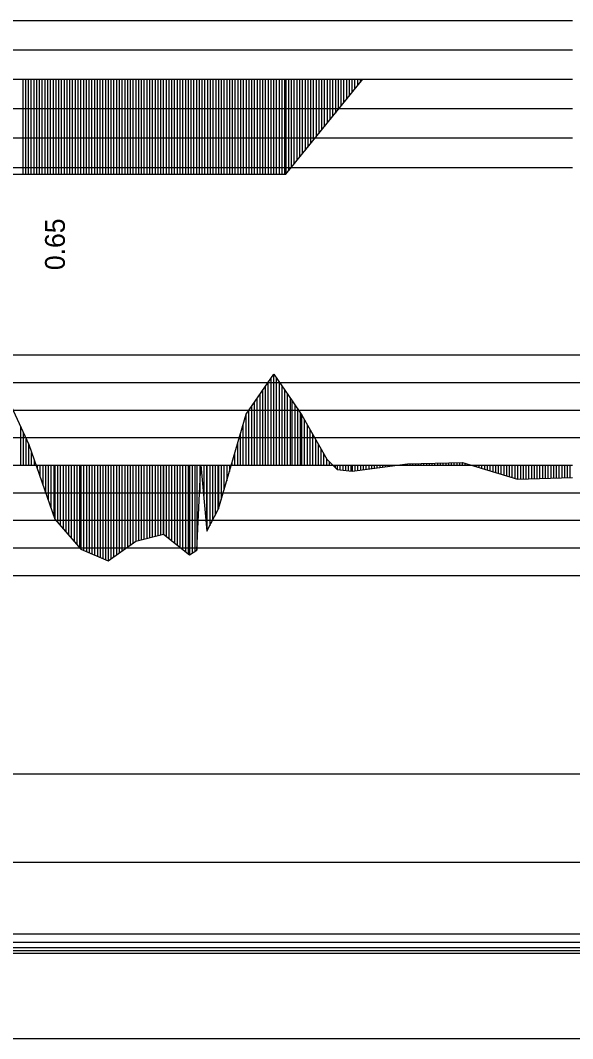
# Model space of a CAD drawing. Extents: x 2 to 10148, y 0 to 380.
# Drawn here: x 8022.1 to 8072.2, y 190 to 282.3 of the extents above; entities that cross this region are included whole.
import ezdxf

# ---------------------------------------------------------------- set-up
doc = ezdxf.new("R2010")
doc.units = 0
for name, color, linetype in [('POSUN_CARA', 7, 'Continuous'), ('POSUN_RASTR', 7, 'Continuous'), ('RYCHL_B', 7, 'Continuous'), ('RYCHL_C', 7, 'Continuous'), ('RYCHL_RASTR', 7, 'Continuous'), ('ZRYCHL_CARA', 7, 'Continuous'), ('ZRYCHL_RASTR', 7, 'Continuous'), ('ZRYCHL_TEXT', 7, 'Continuous')]:
    doc.layers.add(name, color=color, linetype=linetype)

msp = doc.modelspace()

# ---------------------------------------------------------------- linework, layer by layer
at = {"layer": 'POSUN_CARA'}
for p, q in [((8042.581, 246.612), (8045.085, 250.257)), ((8045.081, 242), (8045.081, 250.251)), ((8045.085, 250.257), (8046.757, 247.82)), ((8045.085, 242), (8045.085, 250.257)), ((8044.581, 242), (8044.581, 249.523)), ((8044.831, 242), (8044.831, 249.887)), ((8045.335, 242), (8045.335, 249.892)), ((8045.585, 242), (8045.585, 249.528)), ((8020.39, 249.255), (8022.873, 243.86)), ((8043.831, 242), (8043.831, 248.431)), ((8044.081, 242), (8044.081, 248.795)), ((8044.331, 242), (8044.331, 249.159)), ((8045.835, 242), (8045.835, 249.163)), ((8046.085, 242), (8046.085, 248.799)), ((8046.335, 242), (8046.335, 248.434)), ((8043.331, 242), (8043.331, 247.704)), ((8043.581, 242), (8043.581, 248.067)), ((8046.585, 242), (8046.585, 248.07)), ((8046.757, 247.82), (8047.628, 246.529)), ((8046.757, 242), (8046.757, 247.82)), ((8040.06, 238.03), (8042.581, 246.612)), ((8042.56, 242), (8042.56, 246.54)), ((8042.581, 242), (8042.581, 246.612)), ((8042.831, 242), (8042.831, 246.976)), ((8043.081, 242), (8043.081, 247.34)), ((8047.007, 242), (8047.007, 247.449)), ((8047.257, 242), (8047.257, 247.079)), ((8047.507, 242), (8047.507, 246.708)), ((8042.31, 242), (8042.31, 245.689)), ((8047.628, 246.529), (8049.882, 242.546)), ((8047.628, 242), (8047.628, 246.529)), ((8047.878, 242), (8047.878, 246.087)), ((8048.128, 242), (8048.128, 245.645)), ((8022.14, 242), (8022.14, 245.453)), ((8022.39, 242), (8022.39, 244.91)), ((8042.06, 242), (8042.06, 244.838)), ((8048.378, 242), (8048.378, 245.203)), ((8048.628, 242), (8048.628, 244.761)), ((8022.64, 242), (8022.64, 244.367)), ((8022.873, 243.86), (8025.217, 237.111)), ((8022.873, 242), (8022.873, 243.86)), ((8041.81, 242), (8041.81, 243.987)), ((8048.878, 242), (8048.878, 244.32)), ((8049.128, 242), (8049.128, 243.878)), ((8023.123, 242), (8023.123, 243.14)), ((8041.56, 242), (8041.56, 243.136)), ((8049.378, 242), (8049.378, 243.436)), ((8049.628, 242), (8049.628, 242.994)), ((8023.373, 242), (8023.373, 242.42)), ((8023.623, 242), (8023.623, 241.701)), ((8023.873, 242), (8023.873, 240.981)), ((8024.123, 242), (8024.123, 240.261)), ((8024.373, 242), (8024.373, 239.542)), ((8024.623, 242), (8024.623, 238.822)), ((8024.873, 242), (8024.873, 238.102)), ((8025.123, 242), (8025.123, 237.383)), ((8025.217, 242), (8025.217, 237.111)), ((8025.467, 242), (8025.467, 236.824)), ((8025.717, 242), (8025.717, 236.536)), ((8025.967, 242), (8025.967, 236.249)), ((8026.217, 242), (8026.217, 235.962)), ((8026.467, 242), (8026.467, 235.675)), ((8026.717, 242), (8026.717, 235.387)), ((8026.967, 242), (8026.967, 235.1)), ((8027.217, 242), (8027.217, 234.813)), ((8027.467, 242), (8027.467, 234.526)), ((8027.582, 242), (8027.582, 234.394)), ((8027.832, 242), (8027.832, 234.285)), ((8028.082, 242), (8028.082, 234.176)), ((8028.332, 242), (8028.332, 234.067)), ((8028.582, 242), (8028.582, 233.958)), ((8028.832, 242), (8028.832, 233.848)), ((8029.082, 242), (8029.082, 233.739)), ((8029.332, 242), (8029.332, 233.63)), ((8029.582, 242), (8029.582, 233.521)), ((8029.832, 242), (8029.832, 233.412)), ((8030.058, 242), (8030.058, 233.313)), ((8030.308, 242), (8030.308, 233.493)), ((8030.558, 242), (8030.558, 233.672)), ((8030.808, 242), (8030.808, 233.852)), ((8031.058, 242), (8031.058, 234.031)), ((8031.308, 242), (8031.308, 234.21)), ((8031.558, 242), (8031.558, 234.39)), ((8031.808, 242), (8031.808, 234.569)), ((8032.058, 242), (8032.058, 234.748)), ((8032.308, 242), (8032.308, 234.928)), ((8032.558, 242), (8032.558, 235.107)), ((8032.56, 242), (8032.56, 235.109)), ((8032.81, 242), (8032.81, 235.172)), ((8033.06, 242), (8033.06, 235.234)), ((8033.31, 242), (8033.31, 235.297)), ((8033.56, 242), (8033.56, 235.36)), ((8033.81, 242), (8033.81, 235.422)), ((8034.06, 242), (8034.06, 235.485)), ((8034.31, 242), (8034.31, 235.548)), ((8034.56, 242), (8034.56, 235.61)), ((8034.81, 242), (8034.81, 235.673)), ((8035.06, 242), (8035.06, 235.736)), ((8035.065, 242), (8035.065, 235.737)), ((8035.315, 242), (8035.315, 235.541)), ((8035.565, 242), (8035.565, 235.345)), ((8035.815, 242), (8035.815, 235.148)), ((8036.065, 242), (8036.065, 234.952)), ((8036.315, 242), (8036.315, 234.756)), ((8036.565, 242), (8036.565, 234.56)), ((8036.815, 242), (8036.815, 234.364)), ((8037.065, 242), (8037.065, 234.168)), ((8037.315, 242), (8037.315, 233.971)), ((8037.429, 242), (8037.429, 233.882)), ((8037.679, 242), (8037.679, 234.034)), ((8037.929, 242), (8037.929, 234.186)), ((8038.109, 234.296), (8038.475, 242.002)), ((8038.109, 242), (8038.109, 234.296)), ((8038.359, 242), (8038.359, 239.557)), ((8038.475, 242.002), (8039.02, 236.022)), ((8038.475, 242), (8038.475, 242.002)), ((8038.725, 242), (8038.725, 239.255)), ((8038.975, 242), (8038.975, 236.509)), ((8039.02, 242), (8039.02, 236.022)), ((8039.27, 242), (8039.27, 236.504)), ((8039.52, 242), (8039.52, 236.987)), ((8039.77, 242), (8039.77, 237.469)), ((8040.02, 242), (8040.02, 237.952)), ((8040.06, 242), (8040.06, 238.03)), ((8040.31, 242), (8040.31, 238.881)), ((8040.56, 242), (8040.56, 239.732)), ((8040.81, 242), (8040.81, 240.583)), ((8041.06, 242), (8041.06, 241.434)), ((8041.31, 242), (8041.31, 242.285)), ((8049.878, 242), (8049.878, 242.552)), ((8049.882, 242.546), (8050.828, 241.613)), ((8049.882, 242), (8049.882, 242.546)), ((8050.132, 242), (8050.132, 242.299)), ((8050.382, 242), (8050.382, 242.053)), ((8050.632, 242), (8050.632, 241.806)), ((8050.828, 242), (8050.828, 241.613)), ((8051.078, 242), (8051.078, 241.585)), ((8051.328, 242), (8051.328, 241.557)), ((8051.578, 242), (8051.578, 241.529)), ((8051.828, 242), (8051.828, 241.502)), ((8052.078, 242), (8052.078, 241.474)), ((8052.183, 241.462), (8057.197, 242.106)), ((8052.183, 242), (8052.183, 241.462)), ((8052.433, 242), (8052.433, 241.494)), ((8052.683, 242), (8052.683, 241.526)), ((8052.933, 242), (8052.933, 241.558)), ((8053.183, 242), (8053.183, 241.59)), ((8053.433, 242), (8053.433, 241.623)), ((8053.683, 242), (8053.683, 241.655)), ((8053.933, 242), (8053.933, 241.687)), ((8054.183, 242), (8054.183, 241.719)), ((8054.433, 242), (8054.433, 241.751)), ((8054.683, 242), (8054.683, 241.783)), ((8054.933, 242), (8054.933, 241.815)), ((8055.183, 242), (8055.183, 241.847)), ((8055.433, 242), (8055.433, 241.879)), ((8055.683, 242), (8055.683, 241.911)), ((8055.933, 242), (8055.933, 241.944)), ((8056.183, 242), (8056.183, 241.976)), ((8056.433, 242), (8056.433, 242.008)), ((8056.683, 242), (8056.683, 242.04)), ((8056.933, 242), (8056.933, 242.072)), ((8057.183, 242), (8057.183, 242.104)), ((8057.197, 242.106), (8062.177, 242.241)), ((8057.197, 242), (8057.197, 242.106)), ((8057.447, 242), (8057.447, 242.113)), ((8057.697, 242), (8057.697, 242.119)), ((8057.947, 242), (8057.947, 242.126)), ((8058.197, 242), (8058.197, 242.133)), ((8058.447, 242), (8058.447, 242.14)), ((8058.697, 242), (8058.697, 242.147)), ((8058.947, 242), (8058.947, 242.153)), ((8059.197, 242), (8059.197, 242.16)), ((8059.447, 242), (8059.447, 242.167)), ((8059.697, 242), (8059.697, 242.174)), ((8059.947, 242), (8059.947, 242.18)), ((8060.197, 242), (8060.197, 242.187)), ((8060.447, 242), (8060.447, 242.194)), ((8060.697, 242), (8060.697, 242.201)), ((8060.947, 242), (8060.947, 242.208)), ((8061.197, 242), (8061.197, 242.214)), ((8061.447, 242), (8061.447, 242.221)), ((8061.697, 242), (8061.697, 242.228)), ((8061.947, 242), (8061.947, 242.235)), ((8062.177, 242.241), (8067.187, 240.733)), ((8062.177, 242), (8062.177, 242.241)), ((8062.427, 242), (8062.427, 242.166)), ((8062.677, 242), (8062.677, 242.09)), ((8062.927, 242), (8062.927, 242.015)), ((8063.177, 242), (8063.177, 241.94)), ((8063.427, 242), (8063.427, 241.865)), ((8063.677, 242), (8063.677, 241.789)), ((8063.927, 242), (8063.927, 241.714)), ((8064.177, 242), (8064.177, 241.639)), ((8064.427, 242), (8064.427, 241.564)), ((8064.677, 242), (8064.677, 241.488)), ((8064.927, 242), (8064.927, 241.413)), ((8065.177, 242), (8065.177, 241.338)), ((8065.427, 242), (8065.427, 241.263)), ((8065.677, 242), (8065.677, 241.188)), ((8065.927, 242), (8065.927, 241.112)), ((8066.177, 242), (8066.177, 241.037)), ((8066.427, 242), (8066.427, 240.962)), ((8066.677, 242), (8066.677, 240.887)), ((8066.927, 242), (8066.927, 240.811)), ((8067.177, 242), (8067.177, 240.736)), ((8067.187, 242), (8067.187, 240.733)), ((8067.437, 242), (8067.437, 240.74)), ((8067.687, 242), (8067.687, 240.747)), ((8067.937, 242), (8067.937, 240.754)), ((8068.187, 242), (8068.187, 240.761)), ((8068.437, 242), (8068.437, 240.768)), ((8068.687, 242), (8068.687, 240.775)), ((8068.937, 242), (8068.937, 240.782)), ((8069.187, 242), (8069.187, 240.789)), ((8069.437, 242), (8069.437, 240.796)), ((8069.687, 242), (8069.687, 240.803)), ((8069.937, 242), (8069.937, 240.81)), ((8070.187, 242), (8070.187, 240.817)), ((8070.437, 242), (8070.437, 240.824)), ((8070.687, 242), (8070.687, 240.831)), ((8070.937, 242), (8070.937, 240.838)), ((8071.187, 242), (8071.187, 240.845)), ((8071.437, 242), (8071.437, 240.852)), ((8071.687, 242), (8071.687, 240.859)), ((8071.937, 242), (8071.937, 240.866)), ((8050.828, 241.613), (8052.183, 241.462)), ((8067.187, 240.733), (8072.176, 240.873)), ((8039.02, 236.022), (8040.06, 238.03)), ((8025.217, 237.111), (8027.582, 234.394)), ((8032.56, 235.109), (8035.065, 235.737)), ((8035.065, 235.737), (8037.429, 233.882)), ((8030.058, 233.313), (8032.56, 235.109)), ((8027.582, 234.394), (8030.058, 233.313)), ((8037.429, 233.882), (8038.109, 234.296))]:
    msp.add_line(p, q, dxfattribs=at)
at = {"layer": 'POSUN_RASTR'}
for p, q in [((7672, 252), (8079.685, 252)), ((7672, 249.5), (8079.61, 249.5)), ((7672, 247), (8079.587, 247)), ((7672, 244.5), (8079.587, 244.5)), ((6872.96, 242), (8072.176, 242)), ((7672, 239.5), (8079.749, 239.5)), ((7672, 237), (8079.587, 237)), ((7672, 234.5), (8079.749, 234.5)), ((7672, 232), (8079.749, 232))]:
    msp.add_line(p, q, dxfattribs=at)
at = {"layer": 'RYCHL_B'}
msp.add_line((7765.911, 198.75), (8085.127, 198.75), dxfattribs=at)
at = {"layer": 'RYCHL_C'}
msp.add_line((7765.161, 199.5), (8085.831, 199.5), dxfattribs=at)
at = {"layer": 'RYCHL_RASTR'}
for p, q in [((6869.051, 214), (8074.39, 214)), ((6869.051, 206), (8074.39, 206)), ((6869.051, 198.25), (8074.39, 198.25)), ((6869.051, 198), (8074.39, 198)), ((6869.051, 197.75), (8074.39, 197.75)), ((6869.051, 190), (8074.39, 190))]:
    msp.add_line(p, q, dxfattribs=at)
at = {"layer": 'ZRYCHL_CARA'}
for p, q in [((6872.96, 277), (8072.176, 277)), ((8022.31, 277), (8022.31, 268.385)), ((8022.56, 277), (8022.56, 268.385)), ((8022.81, 277), (8022.81, 268.385)), ((8023.06, 277), (8023.06, 268.385)), ((8023.31, 277), (8023.31, 268.385)), ((8023.56, 277), (8023.56, 268.385)), ((8023.81, 277), (8023.81, 268.385)), ((8024.06, 277), (8024.06, 268.385)), ((8024.31, 277), (8024.31, 268.385)), ((8024.56, 277), (8024.56, 268.385)), ((8024.81, 277), (8024.81, 268.385)), ((8025.06, 277), (8025.06, 268.385)), ((8025.31, 277), (8025.31, 268.385)), ((8025.56, 277), (8025.56, 268.385)), ((8025.81, 277), (8025.81, 268.385)), ((8026.06, 277), (8026.06, 268.385)), ((8026.31, 277), (8026.31, 268.385)), ((8026.56, 277), (8026.56, 268.385)), ((8026.81, 277), (8026.81, 268.385)), ((8027.06, 277), (8027.06, 268.385)), ((8027.31, 277), (8027.31, 268.385)), ((8027.56, 277), (8027.56, 268.385)), ((8027.81, 277), (8027.81, 268.385)), ((8028.06, 277), (8028.06, 268.385)), ((8028.31, 277), (8028.31, 268.385)), ((8028.56, 277), (8028.56, 268.385)), ((8028.81, 277), (8028.81, 268.385)), ((8029.06, 277), (8029.06, 268.385)), ((8029.31, 277), (8029.31, 268.385)), ((8029.56, 277), (8029.56, 268.385)), ((8029.81, 277), (8029.81, 268.385)), ((8030.06, 277), (8030.06, 268.385)), ((8030.31, 277), (8030.31, 268.385)), ((8030.56, 277), (8030.56, 268.385)), ((8030.81, 277), (8030.81, 268.385)), ((8031.06, 277), (8031.06, 268.385)), ((8031.31, 277), (8031.31, 268.385)), ((8031.56, 277), (8031.56, 268.385)), ((8031.81, 277), (8031.81, 268.385)), ((8032.06, 277), (8032.06, 268.385)), ((8032.31, 277), (8032.31, 268.385)), ((8032.56, 277), (8032.56, 268.385)), ((8032.81, 277), (8032.81, 268.385)), ((8033.06, 277), (8033.06, 268.385)), ((8033.31, 277), (8033.31, 268.385)), ((8033.56, 277), (8033.56, 268.385)), ((8033.81, 277), (8033.81, 268.385)), ((8034.06, 277), (8034.06, 268.385)), ((8034.31, 277), (8034.31, 268.385)), ((8034.56, 277), (8034.56, 268.385)), ((8034.81, 277), (8034.81, 268.385)), ((8035.06, 277), (8035.06, 268.385)), ((8035.31, 277), (8035.31, 268.385)), ((8035.56, 277), (8035.56, 268.385)), ((8035.81, 277), (8035.81, 268.385)), ((8036.06, 277), (8036.06, 268.385)), ((8036.31, 277), (8036.31, 268.385)), ((8036.56, 277), (8036.56, 268.385)), ((8036.81, 277), (8036.81, 268.385)), ((8037.06, 277), (8037.06, 268.385)), ((8037.31, 277), (8037.31, 268.385)), ((8037.56, 277), (8037.56, 268.385)), ((8037.81, 277), (8037.81, 268.385)), ((8038.06, 277), (8038.06, 268.385)), ((8038.31, 277), (8038.31, 268.385)), ((8038.56, 277), (8038.56, 268.385)), ((8038.81, 277), (8038.81, 268.385)), ((8039.06, 277), (8039.06, 268.385)), ((8039.31, 277), (8039.31, 268.385)), ((8039.56, 277), (8039.56, 268.385)), ((8039.81, 277), (8039.81, 268.385)), ((8040.06, 277), (8040.06, 268.385)), ((8040.31, 277), (8040.31, 268.385)), ((8040.56, 277), (8040.56, 268.385)), ((8040.81, 277), (8040.81, 268.385)), ((8041.06, 277), (8041.06, 268.385)), ((8041.31, 277), (8041.31, 268.385)), ((8041.56, 277), (8041.56, 268.385)), ((8041.81, 277), (8041.81, 268.385)), ((8042.06, 277), (8042.06, 268.385)), ((8042.31, 277), (8042.31, 268.385)), ((8042.56, 277), (8042.56, 268.385)), ((8042.81, 277), (8042.81, 268.385)), ((8043.06, 277), (8043.06, 268.385)), ((8043.31, 277), (8043.31, 268.385)), ((8043.56, 277), (8043.56, 268.385)), ((8043.81, 277), (8043.81, 268.385)), ((8044.06, 277), (8044.06, 268.385)), ((8044.31, 277), (8044.31, 268.385)), ((8044.56, 277), (8044.56, 268.385)), ((8044.81, 277), (8044.81, 268.385)), ((8045.06, 277), (8045.06, 268.385)), ((8045.31, 277), (8045.31, 268.385)), ((8045.56, 277), (8045.56, 268.385)), ((8045.81, 277), (8045.81, 268.385)), ((8046.06, 277), (8046.06, 268.385)), ((8046.161, 277), (8046.161, 268.385)), ((8046.161, 268.385), (8053.161, 277)), ((8046.411, 277), (8046.411, 268.693)), ((8046.661, 277), (8046.661, 269.001)), ((8046.911, 277), (8046.911, 269.308)), ((8047.161, 277), (8047.161, 269.616)), ((8047.411, 277), (8047.411, 269.924)), ((8047.661, 277), (8047.661, 270.231)), ((8047.911, 277), (8047.911, 270.539)), ((8048.161, 277), (8048.161, 270.847)), ((8048.411, 277), (8048.411, 271.154)), ((8048.661, 277), (8048.661, 271.462)), ((8048.911, 277), (8048.911, 271.77)), ((8049.161, 277), (8049.161, 272.077)), ((8049.411, 277), (8049.411, 272.385)), ((8049.661, 277), (8049.661, 272.693)), ((8049.911, 277), (8049.911, 273)), ((8050.161, 277), (8050.161, 273.308)), ((8050.411, 277), (8050.411, 273.616)), ((8050.661, 277), (8050.661, 273.923)), ((8050.911, 277), (8050.911, 274.231)), ((8051.161, 277), (8051.161, 274.539)), ((8051.411, 277), (8051.411, 274.846)), ((8051.661, 277), (8051.661, 275.154)), ((8051.911, 277), (8051.911, 275.462)), ((8052.161, 277), (8052.161, 275.769)), ((8052.411, 277), (8052.411, 276.077)), ((8052.661, 277), (8052.661, 276.385)), ((8052.911, 277), (8052.911, 276.692)), ((8004.31, 268.385), (8046.161, 268.385))]:
    msp.add_line(p, q, dxfattribs=at)
at = {"layer": 'ZRYCHL_RASTR'}
for p, q in [((7882, 282.333), (8072.176, 282.333)), ((7882, 279.667), (8072.176, 279.667)), ((7882, 274.333), (8072.176, 274.333)), ((7882, 271.667), (8072.176, 271.667)), ((7882, 269), (8072.176, 269))]:
    msp.add_line(p, q, dxfattribs=at)

# ---------------------------------------------------------------- texts
at = {"layer": 'ZRYCHL_TEXT'}
msp.add_text('0.65', height=1.8, rotation=90, dxfattribs=at).set_placement((8026.136, 259.685))

doc.saveas('drawing.dxf')
